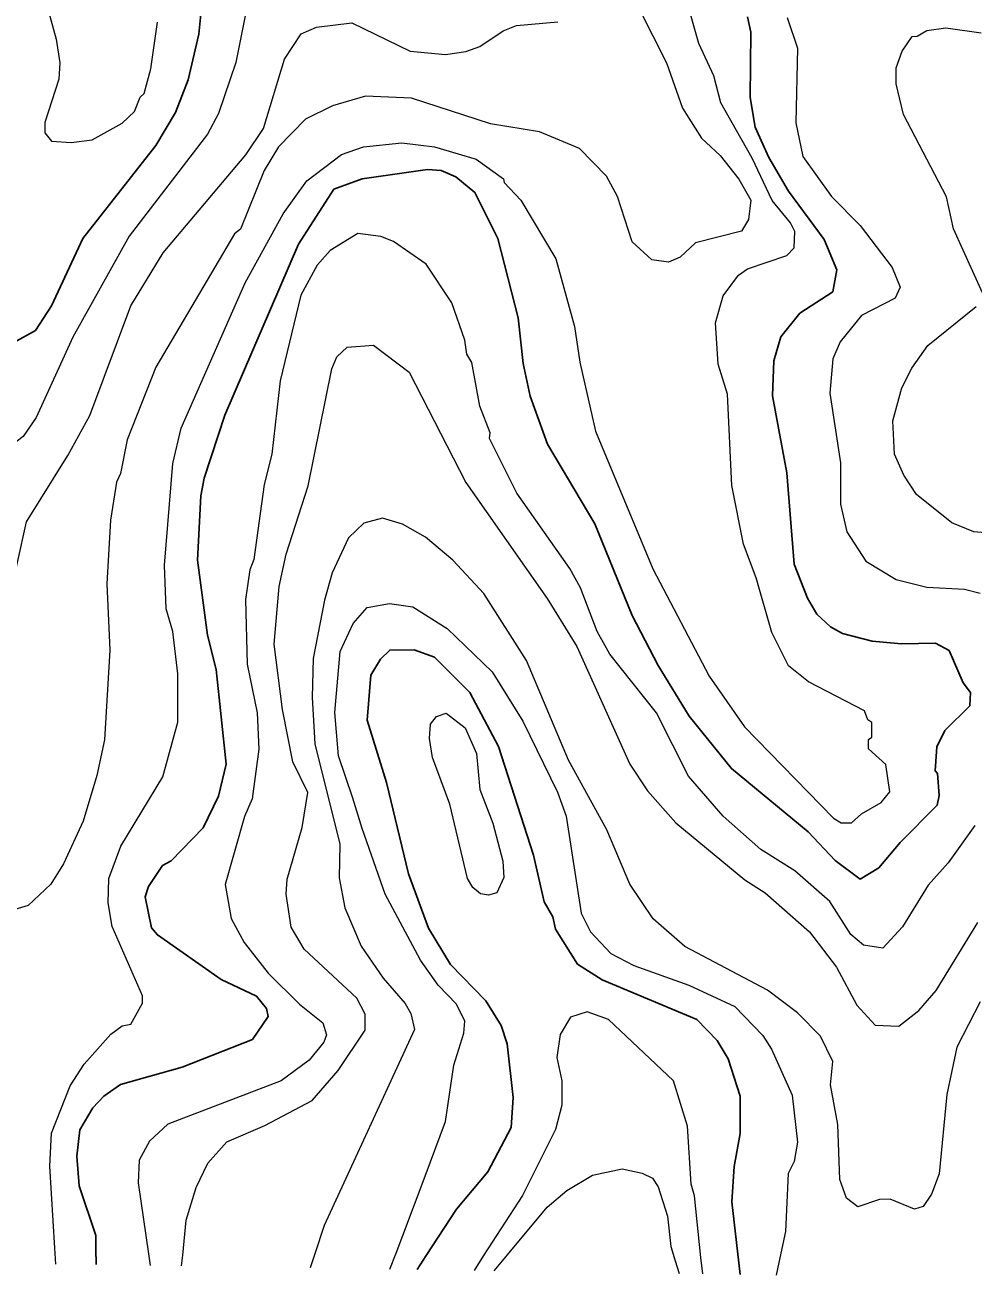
# Model space of a CAD drawing. Extents: x 673.3 to 698.5, y 6984.3 to 7012.3.
# Drawn here: x 689.744 to 690.66, y 6984.368 to 6985.574 of the extents above; entities that cross this region are included whole.
import ezdxf

# ---------------------------------------------------------------- set-up
doc = ezdxf.new("R2010")
doc.units = 0
doc.header["$LTSCALE"] = 0.032
doc.layers.add('1', color=7, linetype='Continuous', lineweight=25)
doc.layers.add('2', color=7, linetype='Continuous', lineweight=13)

msp = doc.modelspace()

# ---------------------------------------------------------------- linework, layer by layer
at = {"layer": '1'}
for points in [[(689.9196, 6985.6429), (689.9121, 6985.5653), (689.9018, 6985.5213), (689.8894, 6985.4898), (689.8706, 6985.4579), (689.8001, 6985.3682), (689.7699, 6985.3031), (689.7543, 6985.2793), (689.7336, 6985.2679), (689.7191, 6985.2689), (689.708, 6985.2768), (689.7022, 6985.2874), (689.6887, 6985.338), (689.6868, 6985.3865), (689.7046, 6985.4751), (689.6997, 6985.5552), (689.7005, 6985.581)], [(689.813, 6984.378), (689.8128, 6984.3933), (689.8126, 6984.4062), (689.7967, 6984.4539), (689.7943, 6984.4828), (689.7973, 6984.5081), (689.8098, 6984.5293), (689.8205, 6984.5407), (689.8365, 6984.5519), (689.8959, 6984.5685), (689.9638, 6984.5954), (689.979, 6984.6174), (689.9772, 6984.6251), (689.9678, 6984.6372), (689.9336, 6984.6533), (689.8721, 6984.6962), (689.8663, 6984.7029), (689.8602, 6984.7328), (689.8636, 6984.7428), (689.8769, 6984.7631), (689.8854, 6984.7678), (689.9163, 6984.7996), (689.9309, 6984.8301), (689.9383, 6984.8611), (689.9286, 6984.9523), (689.9204, 6984.9855), (689.9108, 6985.0579), (689.9139, 6985.12), (689.9172, 6985.1369), (689.937, 6985.1976), (690.0082, 6985.3627), (690.0424, 6985.4157), (690.0697, 6985.4258), (690.1326, 6985.4347), (690.146, 6985.4339), (690.16, 6985.4277), (690.1785, 6985.4127), (690.2004, 6985.3682), (690.2201, 6985.2917), (690.225, 6985.2477), (690.2316, 6985.2162), (690.2484, 6985.1696), (690.2941, 6985.093), (690.3302, 6985.0045), (690.3552, 6984.9563), (690.3851, 6984.9072), (690.4259, 6984.8567), (690.5, 6984.7956), (690.5261, 6984.768), (690.5501, 6984.7501), (690.5681, 6984.7608), (690.5888, 6984.7854), (690.6246, 6984.8213), (690.6265, 6984.8307), (690.6248, 6984.8521), (690.6225, 6984.8544), (690.6241, 6984.8777), (690.6319, 6984.8936), (690.6559, 6984.9171), (690.6565, 6984.93), (690.6496, 6984.9395), (690.6362, 6984.9705), (690.6229, 6984.9778), (690.5901, 6984.9771), (690.5616, 6984.9795), (690.5332, 6984.9872), (690.5216, 6984.9935), (690.5085, 6985.0056), (690.4993, 6985.0213), (690.4864, 6985.0539), (690.4793, 6985.142), (690.4655, 6985.2165), (690.4668, 6985.2503), (690.4735, 6985.2734), (690.492, 6985.2961), (690.5239, 6985.3169), (690.5278, 6985.3379), (690.5155, 6985.3672), (690.4811, 6985.4138), (690.4619, 6985.4464), (690.4489, 6985.4757), (690.4441, 6985.5044), (690.4448, 6985.5673), (690.4414, 6985.582)], [(690.4345, 6984.3685), (690.4332, 6984.3798), (690.4262, 6984.4386), (690.4287, 6984.4728), (690.4343, 6984.5044), (690.4343, 6984.5405), (690.4228, 6984.5766), (690.4123, 6984.5943), (690.3927, 6984.6146), (690.3012, 6984.6527), (690.2775, 6984.6681), (690.2561, 6984.7016), (690.2535, 6984.7137), (690.2453, 6984.7281), (690.2349, 6984.7731), (690.2013, 6984.878), (690.1735, 6984.9301), (690.1394, 6984.9642), (690.1199, 6984.9713), (690.0962, 6984.9711), (690.0874, 6984.9623), (690.078, 6984.9468), (690.0745, 6984.9035), (690.0932, 6984.8432), (690.1143, 6984.7552), (690.1335, 6984.7026), (690.1549, 6984.6676), (690.1891, 6984.6325), (690.2038, 6984.6089), (690.2095, 6984.591), (690.2152, 6984.5392), (690.2135, 6984.5102), (690.191, 6984.4675), (690.1608, 6984.4316), (690.1314, 6984.3867), (690.1226, 6984.3733)]]:
    msp.add_lwpolyline(points, dxfattribs=at)
at = {"layer": '2'}
for points in [[(690.3242, 6985.6157), (690.3633, 6985.5376), (690.3787, 6985.4939), (690.3972, 6985.4652), (690.4151, 6985.4482), (690.4331, 6985.4254), (690.4447, 6985.4052), (690.4425, 6985.3864), (690.4356, 6985.3752), (690.3914, 6985.3639), (690.3764, 6985.3501), (690.3653, 6985.3454), (690.3491, 6985.3476), (690.3302, 6985.3649), (690.3161, 6985.4089), (690.3055, 6985.4285), (690.2794, 6985.455), (690.2408, 6985.4713), (690.1934, 6985.479), (690.1173, 6985.5038), (690.0727, 6985.5055), (690.0411, 6985.4961), (690.0149, 6985.4835), (689.989, 6985.4568), (689.9752, 6985.4337), (689.9523, 6985.3771), (689.9464, 6985.3728), (689.8706, 6985.2439), (689.843, 6985.1738), (689.8364, 6985.1414), (689.8325, 6985.1332), (689.8268, 6985.0965), (689.8234, 6985.035), (689.826, 6984.9709), (689.821, 6984.8845), (689.8137, 6984.85), (689.8005, 6984.8058), (689.7816, 6984.7648), (689.7693, 6984.7453), (689.7472, 6984.7247), (689.7313, 6984.7197)], [(689.76, 6985.6134), (689.7745, 6985.5607), (689.7778, 6985.5376), (689.777, 6985.5221), (689.7633, 6985.4803), (689.7633, 6985.4701)], [(689.7742, 6984.3786), (689.7732, 6984.394), (689.7681, 6984.4731), (689.7698, 6984.505), (689.7878, 6984.5506), (689.8014, 6984.5713), (689.827, 6984.6003), (689.8381, 6984.6083), (689.8465, 6984.61), (689.8577, 6984.6304), (689.8576, 6984.6375), (689.8285, 6984.7044), (689.8244, 6984.7272), (689.8252, 6984.7506), (689.8367, 6984.7819), (689.8773, 6984.8486), (689.8918, 6984.9015), (689.8919, 6984.948), (689.8869, 6984.989), (689.8806, 6985.011), (689.8788, 6985.0529), (689.887, 6985.151), (689.8951, 6985.1853), (689.9569, 6985.3253), (689.9934, 6985.3919), (690.0161, 6985.4238), (690.0497, 6985.4492), (690.0709, 6985.4566), (690.1079, 6985.4606), (690.1393, 6985.4567), (690.1797, 6985.4447), (690.2061, 6985.4257), (690.2065, 6985.4222), (690.2227, 6985.4051), (690.2566, 6985.3487), (690.2746, 6985.2832), (690.2796, 6985.2488), (690.2949, 6985.1822), (690.3502, 6985.0493), (690.4043, 6984.9459), (690.4385, 6984.897), (690.5243, 6984.809), (690.5319, 6984.8045), (690.5418, 6984.8045), (690.5513, 6984.8131), (690.5703, 6984.824), (690.5789, 6984.8343), (690.575, 6984.8605), (690.5581, 6984.8756), (690.5581, 6984.8847), (690.5613, 6984.887), (690.5613, 6984.9011), (690.5575, 6984.9036), (690.5542, 6984.9123), (690.5003, 6984.9405), (690.4811, 6984.9558), (690.4649, 6984.9879), (690.4498, 6985.0408), (690.4376, 6985.0732), (690.4262, 6985.1299), (690.422, 6985.2181), (690.4133, 6985.2468), (690.4107, 6985.287), (690.4181, 6985.3128), (690.4327, 6985.3329), (690.4413, 6985.3388), (690.4793, 6985.3518), (690.4864, 6985.3593), (690.4872, 6985.3749), (690.4829, 6985.3835), (690.4652, 6985.4049), (690.4458, 6985.4459), (690.4158, 6985.4993), (690.4089, 6985.5253), (690.3946, 6985.5563), (690.3765, 6985.6202)], [(689.7283, 6985.0163), (689.7456, 6985.0949), (689.7857, 6985.1588), (689.8067, 6985.1974), (689.8465, 6985.3031), (689.8776, 6985.3544), (689.9574, 6985.4489), (689.9743, 6985.4743), (689.9948, 6985.5412), (690.0108, 6985.5656), (690.0255, 6985.5723), (690.0596, 6985.5764), (690.1161, 6985.549), (690.1501, 6985.5457), (690.1698, 6985.5486), (690.1831, 6985.5535), (690.2057, 6985.5687), (690.2187, 6985.5737), (690.2584, 6985.5773)], [(689.9571, 6985.5848), (689.9478, 6985.538), (689.9311, 6985.4887), (689.9204, 6985.469), (689.8448, 6985.3706), (689.7906, 6985.273), (689.7552, 6985.1956), (689.7426, 6985.1772), (689.7286, 6985.1666)], [(689.7633, 6985.4701), (689.7699, 6985.4623), (689.7887, 6985.4608), (689.809, 6985.4633), (689.8381, 6985.4794), (689.8501, 6985.4908), (689.8553, 6985.5047), (689.8593, 6985.5083), (689.8657, 6985.5318), (689.8722, 6985.5769)], [(690.4797, 6985.5816), (690.4896, 6985.552), (690.4881, 6985.4797), (690.495, 6985.4472), (690.5224, 6985.4086), (690.5501, 6985.3807), (690.5809, 6985.3402), (690.5889, 6985.3211), (690.5839, 6985.3107), (690.5516, 6985.2938), (690.531, 6985.2684), (690.5238, 6985.252), (690.521, 6985.2191), (690.5311, 6985.1516), (690.5312, 6985.112), (690.5372, 6985.0852), (690.5557, 6985.0569), (690.5849, 6985.0393), (690.6145, 6985.0316), (690.6509, 6985.0299), (690.666, 6985.0261)], [(690.6681, 6985.3158), (690.6402, 6985.3776), (690.6336, 6985.4083), (690.5919, 6985.4879), (690.585, 6985.5176), (690.585, 6985.5329), (690.5908, 6985.549), (690.6003, 6985.5631), (690.6051, 6985.5634), (690.6144, 6985.5691), (690.6328, 6985.5715), (690.667, 6985.5667)], [(690.4544, 6984.7785), (690.4181, 6984.8108), (690.3845, 6984.8494), (690.3535, 6984.9105), (690.3085, 6984.967), (690.2964, 6984.989), (690.2802, 6985.0311), (690.2701, 6985.0498), (690.2189, 6985.1226), (690.1926, 6985.1753), (690.1931, 6985.1806), (690.1831, 6985.2064), (690.1753, 6985.2487), (690.1705, 6985.2566), (690.1687, 6985.2702), (690.156, 6985.3062), (690.1315, 6985.3433), (690.0999, 6985.3653), (690.0875, 6985.3703), (690.0656, 6985.3729), (690.0388, 6985.3567), (690.0263, 6985.3426), (690.0106, 6985.3136), (689.9904, 6985.2309), (689.9824, 6985.16), (689.9751, 6985.1307), (689.9652, 6985.0585), (689.9611, 6985.0484), (689.9571, 6985.02), (689.9587, 6984.9575), (689.9683, 6984.9105), (689.97, 6984.8754), (689.9636, 6984.8275), (689.9562, 6984.8106), (689.9376, 6984.7447), (689.9431, 6984.7121), (689.9558, 6984.6888), (689.979, 6984.6594), (690.0092, 6984.6293), (690.0317, 6984.6114), (690.0351, 6984.5997), (690.0327, 6984.5926), (690.0186, 6984.5752), (689.9916, 6984.5553), (689.8822, 6984.5136), (689.8643, 6984.4973), (689.8546, 6984.4789), (689.8536, 6984.4571), (689.8635, 6984.3883), (689.8651, 6984.3772)], [(690.7145, 6985.0804), (690.66, 6985.0851), (690.6385, 6985.0937), (690.6046, 6985.1212), (690.5922, 6985.1399), (690.5832, 6985.16), (690.5817, 6985.1923), (690.5904, 6985.224), (690.5999, 6985.2432), (690.6156, 6985.265), (690.6621, 6985.3026)], [(689.8954, 6984.3767), (689.8965, 6984.3873), (689.8999, 6984.4209), (689.9093, 6984.4525), (689.9206, 6984.476), (689.9391, 6984.4965), (689.9756, 6984.5123), (690.0213, 6984.5365), (690.0465, 6984.5655), (690.0726, 6984.6043), (690.0725, 6984.6196), (690.0645, 6984.635), (690.0137, 6984.6825), (690.001, 6984.7037), (689.9962, 6984.7354), (689.9972, 6984.75), (690.0117, 6984.7998), (690.0172, 6984.8337), (690.0026, 6984.8633), (689.9928, 6984.9138), (689.9848, 6984.9768), (689.9897, 6985.0324), (689.9962, 6985.0636), (690.0176, 6985.1295), (690.0405, 6985.2426), (690.0451, 6985.2539), (690.0553, 6985.2635), (690.0805, 6985.2653), (690.1149, 6985.2392), (690.1698, 6985.1327), (690.248, 6985.0208), (690.2768, 6984.9744), (690.3278, 6984.8608), (690.3449, 6984.8351), (690.3723, 6984.8045), (690.4389, 6984.7492), (690.4585, 6984.7369), (690.5012, 6984.6991), (690.5273, 6984.6649), (690.5468, 6984.6283), (690.5647, 6984.609), (690.5876, 6984.6082), (690.6067, 6984.6233), (690.6234, 6984.6426), (690.6638, 6984.7081)], [(690.4896, 6984.6211), (690.4606, 6984.643), (690.3811, 6984.6851), (690.3504, 6984.7116), (690.328, 6984.7451), (690.3058, 6984.7977), (690.2688, 6984.8649), (690.2281, 6984.961), (690.1869, 6985.0257), (690.1571, 6985.0578), (690.1308, 6985.08), (690.1085, 6985.0926), (690.0891, 6985.0983), (690.0713, 6985.0934), (690.0563, 6985.0794), (690.0408, 6985.0455), (690.0332, 6985.0193), (690.0224, 6984.9628), (690.0214, 6984.9254), (690.0239, 6984.8807), (690.0481, 6984.7838), (690.0475, 6984.7513), (690.053, 6984.7224), (690.0688, 6984.6853), (690.09, 6984.6543), (690.1111, 6984.6301), (690.1166, 6984.6204), (690.12, 6984.6048), (690.0331, 6984.4157), (690.0239, 6984.3883), (690.0194, 6984.3748)], [(690.0963, 6984.3737), (690.1023, 6984.3891), (690.1089, 6984.406), (690.1303, 6984.4634), (690.15, 6984.5161), (690.158, 6984.5705), (690.1676, 6984.6013), (690.1687, 6984.6131), (690.1606, 6984.6292), (690.1429, 6984.6478), (690.1258, 6984.6718), (690.0917, 6984.7354), (690.0696, 6984.7989), (690.0605, 6984.8282), (690.0468, 6984.8689), (690.0433, 6984.9109), (690.0484, 6984.9697), (690.0611, 6984.9966), (690.0744, 6985.012), (690.0961, 6985.0161), (690.1186, 6985.0127), (690.1515, 6984.9918), (690.195, 6984.9499), (690.2248, 6984.9024), (690.2582, 6984.834), (690.2666, 6984.8107), (690.2811, 6984.7173), (690.2898, 6984.6991), (690.3096, 6984.6782), (690.3317, 6984.6667), (690.3849, 6984.6476), (690.4292, 6984.627), (690.4563, 6984.5992), (690.4646, 6984.5859), (690.4844, 6984.5416), (690.4897, 6984.4961), (690.4864, 6984.4774), (690.4808, 6984.4661), (690.4782, 6984.41), (690.4718, 6984.3802), (690.4692, 6984.368)], [(690.6608, 6984.8019), (690.635, 6984.7659), (690.6158, 6984.7442), (690.591, 6984.7039), (690.572, 6984.6833), (690.5535, 6984.6863), (690.5412, 6984.6967), (690.5208, 6984.7284), (690.487, 6984.7581), (690.4544, 6984.7785)], [(690.3982, 6984.3691), (690.3965, 6984.385), (690.3903, 6984.4444), (690.3871, 6984.4556), (690.3837, 6984.5115), (690.3702, 6984.5554), (690.3072, 6984.6146), (690.2867, 6984.6218), (690.2705, 6984.6168), (690.2607, 6984.6002), (690.2576, 6984.5778), (690.2624, 6984.5555), (690.2624, 6984.5318), (690.2563, 6984.5085), (690.2243, 6984.4447), (690.1868, 6984.3867), (690.1776, 6984.3724)], [(690.666, 6984.6317), (690.6434, 6984.5878), (690.6338, 6984.5421), (690.6264, 6984.4657), (690.619, 6984.4459), (690.6111, 6984.434), (690.6026, 6984.4315), (690.579, 6984.4411), (690.5689, 6984.441), (690.5478, 6984.4339), (690.5371, 6984.442), (690.5305, 6984.4603), (690.5287, 6984.5131), (690.5216, 6984.5515), (690.5238, 6984.5739), (690.512, 6984.5986), (690.4896, 6984.6211)], [(690.1971, 6984.3721), (690.2098, 6984.3874), (690.2482, 6984.4335), (690.267, 6984.4497), (690.2919, 6984.4643), (690.3206, 6984.4704), (690.3399, 6984.4664), (690.3497, 6984.4613), (690.3553, 6984.4532), (690.3642, 6984.4249), (690.3676, 6984.3956), (690.3717, 6984.3818), (690.3754, 6984.3694)]]:
    msp.add_lwpolyline(points, dxfattribs=at)
msp.add_lwpolyline([(690.1542, 6984.8225), (690.1376, 6984.8673), (690.1347, 6984.8856), (690.1355, 6984.8994), (690.1412, 6984.907), (690.1506, 6984.9103), (690.1689, 6984.8961), (690.18, 6984.8714), (690.1831, 6984.8364), (690.1958, 6984.8039), (690.2053, 6984.7675), (690.2062, 6984.7517), (690.1995, 6984.7368), (690.1916, 6984.7344), (690.1837, 6984.7359), (690.1765, 6984.742), (690.1713, 6984.7507)], close=True, dxfattribs=at)

doc.saveas('drawing.dxf')
